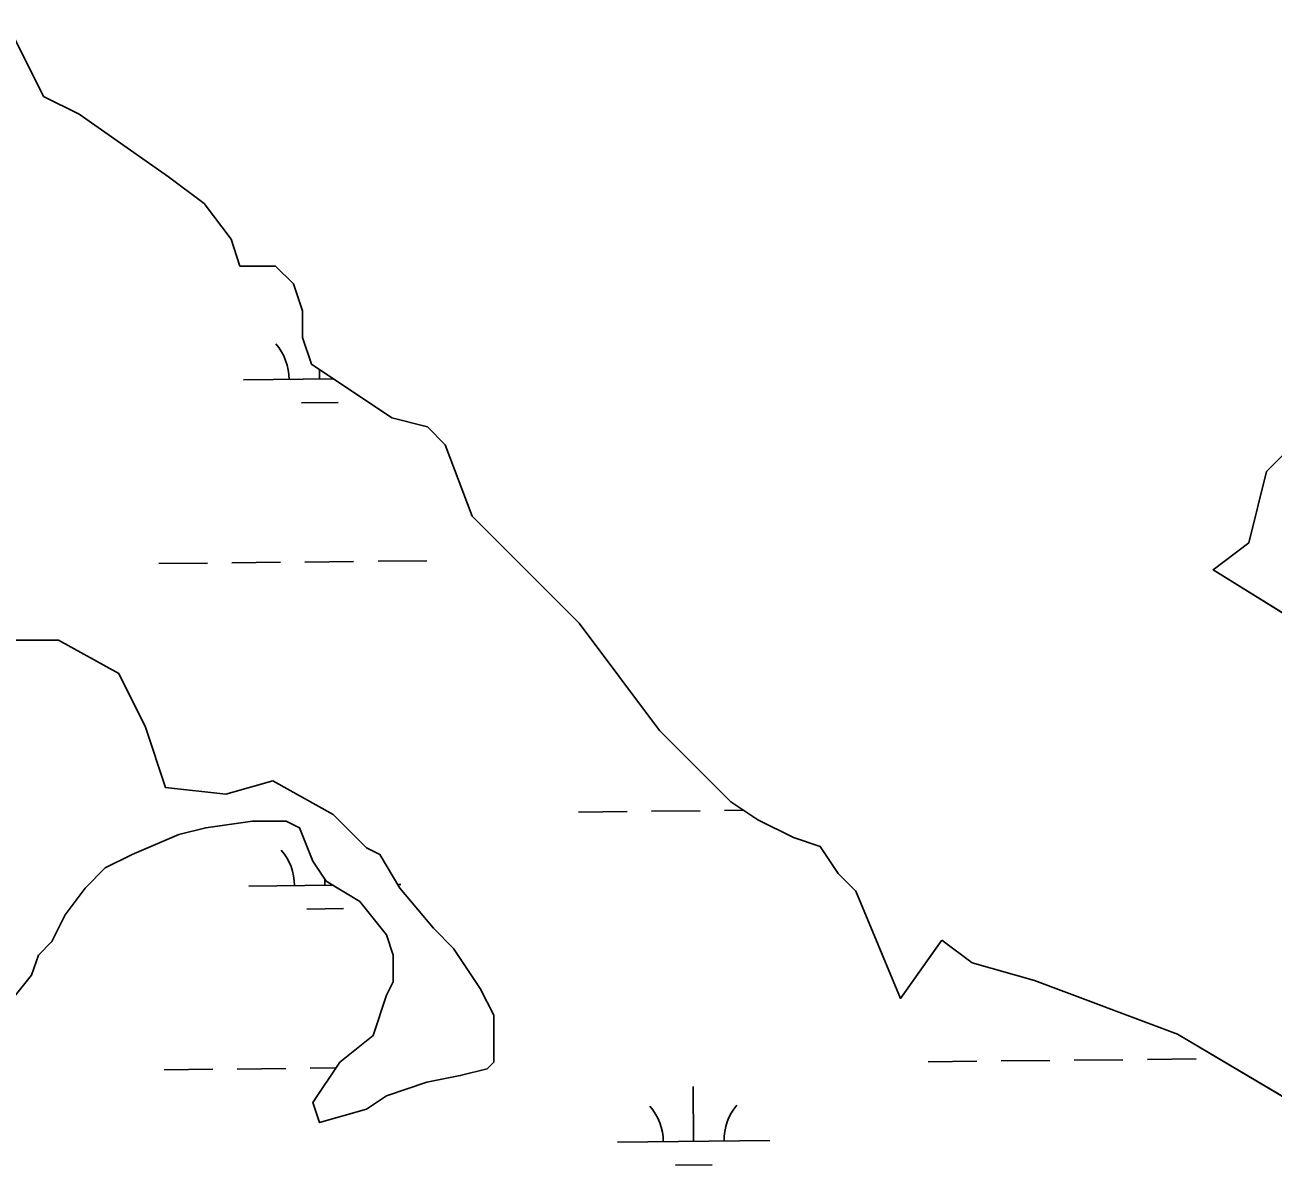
# Model space of a CAD drawing. Extents: x 3734862 to 3772949, y 391520 to 417239.
# Drawn here: x 3766374 to 3767194, y 410761 to 411518 of the extents above; entities that cross this region are included whole.
import ezdxf

# ---------------------------------------------------------------- set-up
doc = ezdxf.new("R2010")
doc.units = 0
doc.layers.add('V-TOPO-SHOR', color=7, linetype='Continuous')
doc.layers.add('V-WETL-SWMP', color=7, linetype='Continuous')

msp = doc.modelspace()

# ---------------------------------------------------------------- linework, layer by layer
at = {"layer": 'V-TOPO-SHOR'}
for p, q in [((3766363.19, 411518.09), (3766386.65, 411471.14)), ((3766386.65, 411471.14), (3766410.11, 411459.4)), ((3766410.11, 411459.4), (3766468.76, 411418.32)), ((3766468.76, 411418.32), (3766492.22, 411400.72)), ((3766492.22, 411400.72), (3766509.81, 411377.24)), ((3766509.81, 411377.24), (3766515.68, 411359.64)), ((3766515.68, 411359.64), (3766539.14, 411359.64)), ((3766539.14, 411359.64), (3766550.87, 411347.9)), ((3766550.87, 411347.9), (3766556.73, 411330.29)), ((3766556.73, 411330.29), (3766556.73, 411312.69)), ((3766556.73, 411312.69), (3766562.6, 411295.08)), ((3766562.6, 411295.08), (3766615.38, 411259.87)), ((3766615.38, 411259.87), (3766638.84, 411254)), ((3767190.13, 411224.66), (3767225.32, 411259.87)), ((3766638.84, 411254), (3766650.57, 411242.27)), ((3766650.57, 411242.27), (3766668.16, 411195.32)), ((3767178.4, 411177.71), (3767190.13, 411224.66)), ((3766668.16, 411195.32), (3766738.54, 411124.89)), ((3767154.94, 411160.1), (3767178.4, 411177.71)), ((3767154.94, 411160.1), (3767325.02, 411054.47)), ((3766738.54, 411124.89), (3766791.32, 411054.47)), ((3766396.45, 411113.83), (3766326.07, 411113.83)), ((3766436.05, 411091.82), (3766396.45, 411113.83)), ((3766453.64, 411056.6), (3766436.05, 411091.82)), ((3766466.84, 411016.98), (3766453.64, 411056.6)), ((3766791.32, 411054.47), (3766838.24, 411007.52)), ((3766537.23, 411021.38), (3766506.43, 411012.58)), ((3766576.82, 410999.37), (3766537.23, 411021.38)), ((3766506.43, 411012.58), (3766466.84, 411016.98)), ((3766838.24, 411007.52), (3766855.84, 410995.78)), ((3766493.23, 410990.57), (3766524.03, 410994.97)), ((3766524.03, 410994.97), (3766546.02, 410994.97)), ((3766546.02, 410994.97), (3766554.82, 410990.57)), ((3766598.81, 410977.36), (3766576.82, 410999.37)), ((3766855.84, 410995.78), (3766879.29, 410984.05)), ((3766475.64, 410986.16), (3766493.23, 410990.57)), ((3766554.82, 410990.57), (3766563.62, 410968.55)), ((3766444.84, 410972.96), (3766475.64, 410986.16)), ((3766879.29, 410984.05), (3766896.89, 410978.18)), ((3766427.25, 410964.15), (3766444.84, 410972.96)), ((3766607.61, 410972.96), (3766598.81, 410977.36)), ((3766620.81, 410950.94), (3766607.61, 410972.96)), ((3766896.89, 410978.18), (3766908.62, 410960.57)), ((3766414.05, 410950.94), (3766427.25, 410964.15)), ((3766563.62, 410968.55), (3766572.42, 410955.35)), ((3766572.42, 410955.35), (3766594.41, 410942.14)), ((3766908.62, 410960.57), (3766920.35, 410948.83)), ((3766400.85, 410933.34), (3766414.05, 410950.94)), ((3766642.81, 410924.53), (3766620.81, 410950.94)), ((3766920.35, 410948.83), (3766949.67, 410878.41)), ((3766594.41, 410942.14), (3766612.01, 410920.13)), ((3766392.05, 410915.73), (3766400.85, 410933.34)), ((3766656, 410911.32), (3766642.81, 410924.53)), ((3766383.26, 410906.92), (3766392.05, 410915.73)), ((3766612.01, 410920.13), (3766616.41, 410906.92)), ((3766996.59, 410901.88), (3766976.88, 410916.67)), ((3766378.86, 410893.71), (3766383.26, 410906.92)), ((3766616.41, 410906.92), (3766616.41, 410889.31)), ((3766673.6, 410884.91), (3766656, 410911.32)), ((3767037.64, 410890.14), (3766996.59, 410901.88)), ((3766361.26, 410871.7), (3766378.86, 410893.71)), ((3766616.41, 410889.31), (3766612.01, 410880.51)), ((3767131.48, 410854.93), (3767037.64, 410890.14)), ((3766612.01, 410880.51), (3766603.21, 410854.09)), ((3766682.4, 410867.3), (3766673.6, 410884.91)), ((3766682.4, 410836.48), (3766682.4, 410867.3)), ((3766603.21, 410854.09), (3766581.22, 410836.48)), ((3767289.83, 410761.03), (3767131.48, 410854.93)), ((3766581.22, 410836.48), (3766563.62, 410810.07)), ((3766660.4, 410827.68), (3766678, 410832.08)), ((3766678, 410832.08), (3766682.4, 410836.48)), ((3766612.01, 410814.47), (3766638.41, 410823.28)), ((3766638.41, 410823.28), (3766660.4, 410827.68)), ((3766598.81, 410805.67), (3766612.01, 410814.47)), ((3766563.62, 410810.07), (3766568.02, 410796.86)), ((3766568.02, 410796.86), (3766598.81, 410805.67))]:
    msp.add_line(p, q, dxfattribs=at)
msp.add_lwpolyline([(3766949.67, 410878.41), (3766974.03, 410912.66), (3766976.88, 410916.67)], dxfattribs=at)
at = {"layer": 'V-WETL-SWMP'}
for p, q in [((3766567.97, 411285.36), (3766567.9, 411291.55)), ((3766517.97, 411284.83), (3766577.03, 411285.45)), ((3766556.13, 411269.8), (3766580.13, 411270.05)), ((3766462.4, 411164.16), (3766494.39, 411164.5)), ((3766510.39, 411164.67), (3766542.39, 411165.01)), ((3766558.39, 411165.18), (3766590.39, 411165.52)), ((3766606.39, 411165.69), (3766638.39, 411166.02)), ((3766738.04, 411000.89), (3766770.04, 411001.23)), ((3766786.04, 411001.4), (3766818.04, 411001.74)), ((3766834.04, 411001.91), (3766846.46, 411002.04)), ((3766571.48, 410952.7), (3766571.44, 410956.82)), ((3766521.48, 410952.17), (3766576.73, 410952.76)), ((3766619.45, 410953.21), (3766621.48, 410953.23)), ((3766559.64, 410937.14), (3766583.64, 410937.4)), ((3766465.91, 410831.51), (3766497.91, 410831.85)), ((3766513.91, 410832.01), (3766545.9, 410832.35)), ((3766561.9, 410832.52), (3766578.7, 410832.7)), ((3766967.79, 410836.81), (3766999.79, 410837.15)), ((3767015.79, 410837.32), (3767047.78, 410837.65)), ((3767063.78, 410837.82), (3767095.78, 410838.16)), ((3767111.78, 410838.33), (3767143.78, 410838.67)), ((3766813.74, 410784.44), (3766813.36, 410820.44)), ((3766763.74, 410783.91), (3766863.74, 410784.97)), ((3766801.91, 410768.88), (3766825.9, 410769.13))]:
    msp.add_line(p, q, dxfattribs=at)
for points in [[(3766363.19, 411518.09), (3766386.65, 411471.14), (3766410.11, 411459.41), (3766468.76, 411418.33), (3766492.22, 411400.72), (3766509.81, 411377.24), (3766515.68, 411359.64), (3766539.14, 411359.64), (3766550.87, 411347.9), (3766556.73, 411330.29), (3766556.73, 411312.69), (3766562.6, 411295.08), (3766615.38, 411259.87), (3766638.84, 411254), (3766650.57, 411242.27), (3766668.16, 411195.32), (3766738.54, 411124.89), (3766791.32, 411054.47), (3766838.24, 411007.52), (3766855.84, 410995.78), (3766879.29, 410984.05), (3766896.89, 410978.18), (3766908.62, 410960.57), (3766920.35, 410948.83), (3766949.67, 410878.41), (3766976.88, 410916.67)], [(3767325.02, 411054.47), (3767154.94, 411160.1), (3767178.4, 411177.71), (3767190.13, 411224.66), (3767225.32, 411259.87)], [(3766361.26, 410871.7), (3766378.86, 410893.71), (3766383.26, 410906.92), (3766392.05, 410915.73), (3766400.85, 410933.34), (3766414.05, 410950.94), (3766427.25, 410964.15), (3766444.84, 410972.96), (3766475.64, 410986.16), (3766493.23, 410990.57), (3766524.03, 410994.97), (3766546.02, 410994.97), (3766554.82, 410990.57), (3766563.62, 410968.55), (3766572.42, 410955.35), (3766594.41, 410942.14), (3766612.01, 410920.13), (3766616.41, 410906.92), (3766616.41, 410889.31), (3766612.01, 410880.51), (3766603.21, 410854.09), (3766581.22, 410836.48), (3766563.62, 410810.07), (3766568.02, 410796.86), (3766598.81, 410805.67), (3766612.01, 410814.47), (3766638.41, 410823.28), (3766660.4, 410827.68), (3766678, 410832.08), (3766682.4, 410836.48), (3766682.4, 410867.3), (3766673.6, 410884.91), (3766656, 410911.32), (3766642.81, 410924.53), (3766620.81, 410950.94), (3766607.61, 410972.96), (3766598.81, 410977.36), (3766576.82, 410999.37), (3766537.23, 411021.38), (3766506.43, 411012.58), (3766466.84, 411016.98), (3766453.64, 411056.6), (3766436.05, 411091.82), (3766396.45, 411113.83), (3766326.07, 411113.83)], [(3766976.88, 410916.67), (3766996.59, 410901.88), (3767037.64, 410890.14), (3767131.48, 410854.93), (3767289.83, 410761.03)]]:
    msp.add_lwpolyline(points, dxfattribs=at)
for centre, start, end in [((3766512.72, 411285.25), 359.83336, 41.37702), ((3766516.23, 410952.59), 359.83336, 41.37702), ((3766758.5, 410784.33), 359.83336, 41.37702), ((3766868.98, 410785.5), 139.83336, 181.37702)]:
    msp.add_arc(centre, 35.25, start, end, dxfattribs=at)

doc.saveas('drawing.dxf')
